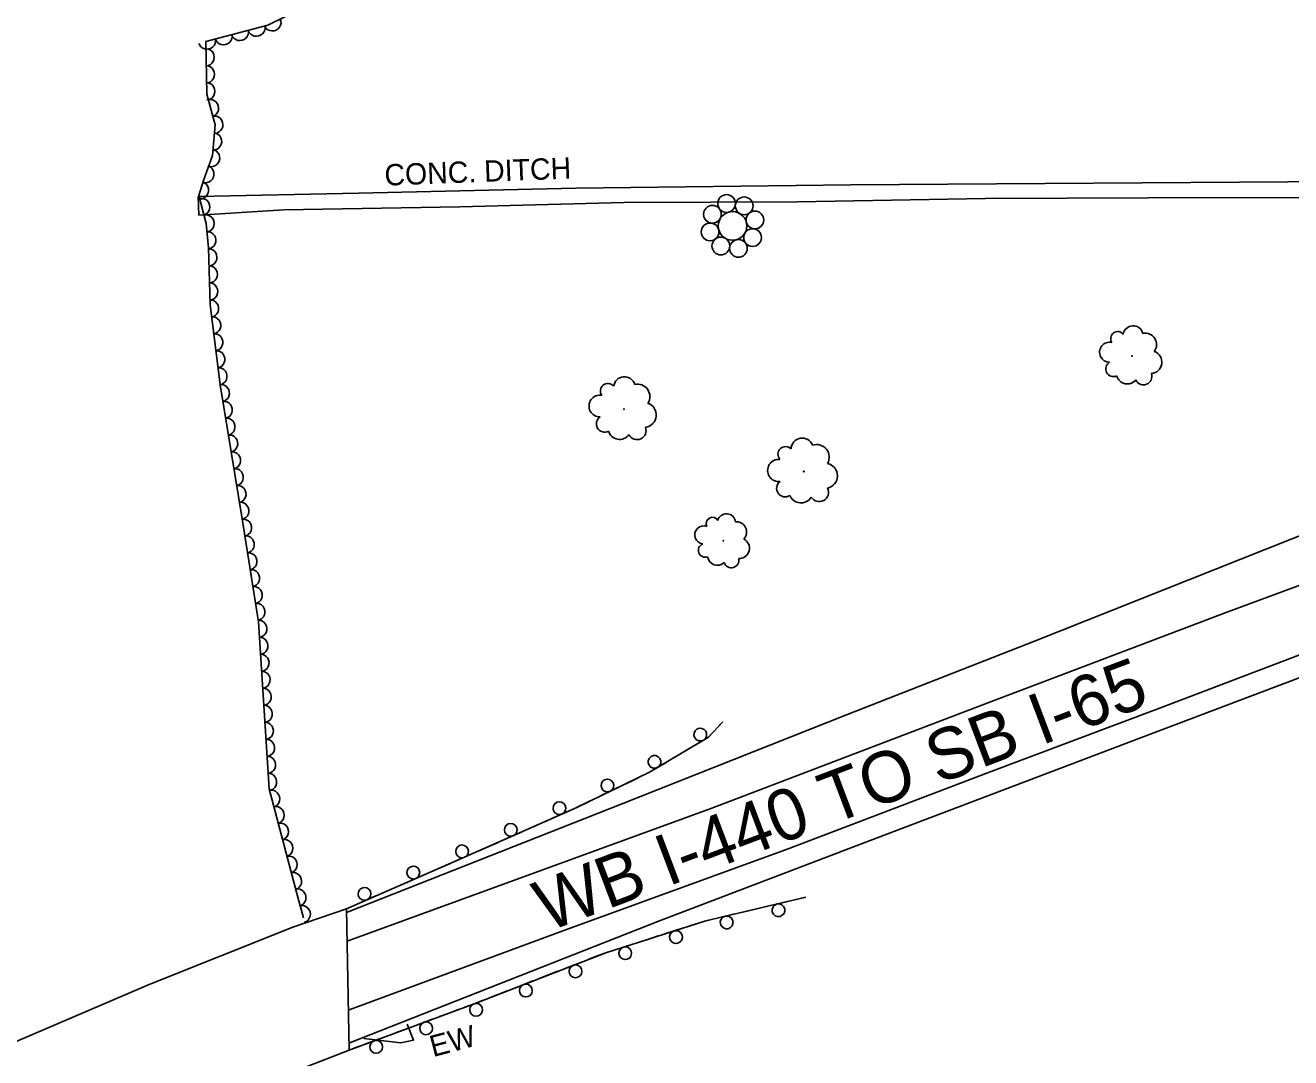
# Model space of a CAD drawing. Extents: x 1722896 to 1754269, y 648279 to 666297.
# Drawn here: x 1740587.2 to 1740884.1, y 650198.2 to 650440.4 of the extents above; entities that cross this region are included whole.
import ezdxf

# ---------------------------------------------------------------- set-up
doc = ezdxf.new("R2010")
doc.units = 0
for name, color, linetype in [('DESIGN - CENTERLINE - Proposed', 7, 'Continuous'), ('DESIGN - SCRATCH - User 1', 7, 'Continuous'), ('DESIGN - SHEET - Linework', 7, 'Continuous'), ('SURVEY - CENTERLINE - Preliminary Text', 7, 'Continuous'), ('SURVEY - CONTOURS - Intermediate with optional Text', 7, 'Continuous'), ('SURVEY - DTM - Breaklines', 7, 'Continuous'), ('SURVEY - VEGETATION - Features with Text', 7, 'Continuous')]:
    doc.layers.add(name, color=color, linetype=linetype)

msp = doc.modelspace()

# ---------------------------------------------------------------- linework, layer by layer
at = {"layer": 'DESIGN - CENTERLINE - Proposed'}
for points in [[(1740627.86, 650395.84), (1740627.75, 650400.25), (1740665.34, 650401.04), (1740716.36, 650402.17), (1740780.93, 650402.98), (1740894.88, 650403.73), (1740946.85, 650403.68), (1740978.67, 650404.64), (1740978.46, 650400.26), (1740936.5, 650399.51), (1740896.15, 650400.03), (1740850.62, 650399.94), (1740812.5, 650399.74), (1740768.4, 650399.01), (1740727.6, 650398.81), (1740689.13, 650397.79), (1740647.85, 650397.07), (1740627.86, 650395.84)], [(1740662.52, 650233.15), (1740663.16, 650200.01), (1740630.55, 650187.27), (1740595.41, 650172.31), (1740559.34, 650156.77), (1740522, 650139.26), (1740496.09, 650125.66), (1740448.04, 650098.94), (1740444.7, 650133.58), (1740463.81, 650144.23), (1740484.88, 650155.58), (1740515.36, 650171.44), (1740545.94, 650185.25), (1740584.46, 650201.74), (1740616.25, 650215.36), (1740649.96, 650228.86), (1740662.52, 650233.15)], [(1740666.59, 650202.73), (1740675.28, 650201.67), (1740678.31, 650202.34), (1740676.76, 650206.1)]]:
    msp.add_lwpolyline(points, dxfattribs=at)
at = {"layer": 'DESIGN - SCRATCH - User 1'}
for points in [[(1740750.84, 650276.97), (1740747.48, 650273.4), (1740733.65, 650265.16), (1740716.58, 650256.91), (1740689.01, 650244.67), (1740662.52, 650233.15)], [(1740750.84, 650276.97), (1740749.23, 650275.26)], [(1740748.13, 650274.09), (1740747.48, 650273.4), (1740744.34, 650271.53)], [(1740740.95, 650269.51), (1740738.93, 650268.31)], [(1740742.97, 650270.71), (1740740.95, 650269.51)], [(1740737.56, 650267.49), (1740733.65, 650265.16), (1740733.6, 650265.14)], [(1740730.05, 650263.42), (1740727.93, 650262.4)], [(1740732.16, 650264.45), (1740730.05, 650263.42)], [(1740720.91, 650259), (1740718.79, 650257.98)], [(1740726.49, 650261.7), (1740722.35, 650259.7)], [(1740715.22, 650256.3), (1740711.01, 650254.44)], [(1740718.79, 650257.98), (1740716.68, 650256.96)], [(1740709.55, 650253.79), (1740707.4, 650252.83)], [(1740703.79, 650251.23), (1740699.59, 650249.36)], [(1740707.4, 650252.83), (1740705.26, 650251.88)], [(1740695.98, 650247.76), (1740693.83, 650246.81)], [(1740698.13, 650248.72), (1740695.98, 650247.76)], [(1740692.37, 650246.16), (1740689.01, 650244.67), (1740688.16, 650244.3)], [(1740684.54, 650242.72), (1740682.38, 650241.79)], [(1740686.69, 650243.66), (1740684.54, 650242.72)], [(1740675.23, 650238.68), (1740673.08, 650237.74)], [(1740680.92, 650241.15), (1740676.7, 650239.31)], [(1740663.16, 650200.01), (1740692.71, 650210.94), (1740723.38, 650222.84), (1740746.87, 650230.31), (1740770.32, 650235.86)], [(1740669.45, 650236.16), (1740665.24, 650234.33)], [(1740673.08, 650237.74), (1740670.92, 650236.8)], [(1740767.4, 650235.17), (1740769.68, 650235.71)], [(1740769.68, 650235.71), (1740770.32, 650235.86)], [(1740663.77, 650233.69), (1740662.52, 650233.15)], [(1740755.23, 650232.29), (1740757.52, 650232.83)], [(1740757.52, 650232.83), (1740759.81, 650233.37)], [(1740761.36, 650233.74), (1740765.84, 650234.8)], [(1740743.15, 650229.13), (1740745.39, 650229.84)], [(1740745.39, 650229.84), (1740746.87, 650230.31), (1740747.64, 650230.49)], [(1740749.2, 650230.86), (1740753.68, 650231.92)], [(1740733.48, 650226.05), (1740735.72, 650226.76)], [(1740737.24, 650227.25), (1740741.62, 650228.64)], [(1740725.33, 650223.46), (1740729.71, 650224.85)], [(1740731.24, 650225.34), (1740733.48, 650226.05)], [(1740713.63, 650219.06), (1740717.92, 650220.72)], [(1740719.41, 650221.3), (1740721.6, 650222.15)], [(1740721.6, 650222.15), (1740723.38, 650222.84), (1740723.8, 650222.97)], [(1740707.76, 650216.78), (1740709.95, 650217.63)], [(1740709.95, 650217.63), (1740712.14, 650218.48)], [(1740701.98, 650214.54), (1740706.27, 650216.2)], [(1740690.31, 650210.05), (1740692.71, 650210.94), (1740694.61, 650211.68)], [(1740696.11, 650212.26), (1740698.3, 650213.11)], [(1740698.3, 650213.11), (1740700.49, 650213.96)], [(1740684.4, 650207.86), (1740686.61, 650208.68)], [(1740686.61, 650208.68), (1740688.81, 650209.49)], [(1740678.59, 650205.71), (1740682.9, 650207.31)], [(1740666.86, 650201.38), (1740671.18, 650202.97)], [(1740672.68, 650203.53), (1740674.88, 650204.34)], [(1740674.88, 650204.34), (1740677.09, 650205.16)], [(1740663.16, 650200.01), (1740665.36, 650200.82)]]:
    msp.add_lwpolyline(points, dxfattribs=at)
for centre, start, end in [((1740745.57, 650274.01), 54.0377, 54.0279), ((1740734.83, 650267.61), 54.0377, 54.0279), ((1740723.79, 650262.06), 49.0716, 49.0617), ((1740712.53, 650256.75), 47.1985, 47.1887), ((1740701.1, 650251.68), 47.1985, 47.1887), ((1740689.68, 650246.61), 47.1985, 47.1887), ((1740678.23, 650241.62), 46.7695, 46.7597), ((1740666.77, 650236.63), 46.7695, 46.7597), ((1740763.93, 650232.81), 216.5791, 216.5693), ((1740751.76, 650229.93), 216.5791, 216.5693), ((1740739.87, 650226.51), 220.9017, 220.8919), ((1740727.95, 650222.72), 220.9017, 220.8919), ((1740716.3, 650218.48), 224.471, 224.4612), ((1740704.64, 650213.96), 224.471, 224.4612), ((1740692.97, 650209.43), 223.5622, 223.5524), ((1740681.24, 650205.1), 223.5622, 223.5524), ((1740669.52, 650200.76), 223.5622, 223.5524)]:
    msp.add_arc(centre, 1.5, start, end, dxfattribs=at)
at = {"layer": 'SURVEY - CENTERLINE - Preliminary Text'}
for points in [[(1740663.17, 650209.42), (1740713.57, 650228.05), (1740766.17, 650247.21), (1740812.55, 650264.89), (1740853.54, 650280.29), (1740905.78, 650300.18), (1740959.47, 650320.23), (1740995.08, 650333.53), (1741032.4, 650347.65), (1741088.13, 650369.35), (1741132.66, 650386.99), (1741174.51, 650403.66), (1741221.85, 650422.4), (1741271.42, 650442.46), (1741298.21, 650453.75), (1741339.91, 650472.12), (1741376.6, 650489.58), (1741422.55, 650513.01), (1741459.41, 650533.06), (1741507.34, 650560.9), (1741543.13, 650583.79), (1741582.43, 650611.1), (1741628.71, 650644.85)], [(1740663.13, 650201.64), (1740736, 650230.35), (1740787.09, 650249.79), (1740849.11, 650273.33), (1740903.51, 650293.92), (1740968.45, 650318.23), (1741033.79, 650343.14), (1741135.2, 650383), (1741202.49, 650409.84), (1741271.19, 650437.21), (1741323.78, 650459.7), (1741361.81, 650477.33), (1741431.55, 650513.04), (1741508.09, 650556.62), (1741549.75, 650583.15), (1741604.41, 650621.02), (1741630.49, 650640.99)], [(1741237.06, 650445.42), (1741192.07, 650427.28), (1741146.67, 650409.14), (1741087.51, 650385.09), (1741037.52, 650365.98), (1740981.07, 650344.41), (1740927.31, 650324.24), (1740869.39, 650302.79), (1740813.26, 650281.52), (1740748.28, 650256.74), (1740662.67, 650225.55)], [(1740662.54, 650232.23), (1740726.97, 650257.69), (1740779.86, 650278.67), (1740824, 650295.91), (1740896.81, 650324.86), (1740959.33, 650350.08), (1741022.4, 650376.26), (1741085.9, 650404.28), (1741131.27, 650423.85), (1741130.7, 650431.62)]]:
    msp.add_lwpolyline(points, dxfattribs=at)
at = {"layer": 'SURVEY - DTM - Breaklines'}
for centre, radius in [((1740751.74, 650398.59), 2.08), ((1740755.87, 650398.04), 2.08), ((1740748.42, 650396.06), 2.08), ((1740753.14, 650393.33), 3.36), ((1740758.39, 650394.73), 2.08), ((1740747.87, 650391.93), 2.08), ((1740757.84, 650390.6), 2.08), ((1740750.4, 650388.62), 2.08), ((1740754.53, 650388.07), 2.08)]:
    msp.add_circle(centre, radius, dxfattribs=at)
at = {"layer": 'SURVEY - VEGETATION - Features with Text'}
msp.add_lwpolyline([(1740651.88, 650444.28), (1740644.06, 650440.39), (1740629.56, 650436.6), (1740629.78, 650424.27), (1740631.69, 650417.08), (1740631.14, 650409.83), (1740629.02, 650404.01), (1740627.89, 650400.45), (1740629.63, 650393.89), (1740630.2, 650388.22), (1740630.55, 650374.9), (1740632.89, 650356.02), (1740638.06, 650324.63), (1740641.87, 650300.47), (1740644.39, 650261.3), (1740650.91, 650236.74), (1740652.43, 650230.99)], dxfattribs=at)
for centre, radius in [((1740846.87, 650362.82), 0.0826), ((1740727.66, 650350.35), 0.0886), ((1740769.85, 650335.72), 0.0913), ((1740750.97, 650319.48), 0.0743)]:
    msp.add_circle(centre, radius, dxfattribs=at)
for centre, radius, start, end in [((1740847.15, 650367.54), 2.37, 14.439, 171.2279), ((1740841.63, 650363.7), 2.36, 76.5758, 269.9955), ((1740843.51, 650366.93), 1.62, 36.5552, 215.3008), ((1740849.95, 650365.49), 2.7, 323.4917, 101.016), ((1740851.21, 650361.36), 2.68, 274.3876, 70.2261), ((1740842.51, 650359.77), 1.8, 119.1945, 296.5137), ((1740727.76, 650355.42), 2.54, 16.6955, 173.4845), ((1740845.78, 650358.8), 2.55, 194.4816, 321.3272), ((1740849.56, 650358.03), 1.98, 204.6405, 19.6408), ((1740723.87, 650354.62), 1.74, 38.8117, 217.5573), ((1740730.85, 650353.34), 2.89, 325.7483, 103.2725), ((1740722, 650351.07), 2.54, 78.8324, 272.2521), ((1740732.38, 650348.97), 2.88, 276.6441, 72.4826), ((1740723.11, 650346.89), 1.93, 121.4511, 298.7702), ((1740726.65, 650345.98), 2.73, 196.7381, 323.5838), ((1740730.74, 650345.32), 2.12, 206.897, 21.8973), ((1740769.5, 650340.94), 2.62, 21.612, 178.4009), ((1740765.59, 650339.77), 1.8, 43.7281, 222.4738), ((1740772.86, 650339.07), 2.98, 330.6647, 108.1889), ((1740763.98, 650335.96), 2.61, 83.7488, 277.1685), ((1740774.81, 650334.72), 2.96, 281.5605, 77.399), ((1740765.48, 650331.77), 1.99, 126.3675, 303.6866), ((1740773.46, 650330.84), 2.18, 211.8134, 26.8137), ((1740769.2, 650331.16), 2.81, 201.6545, 328.5002), ((1740748.41, 650323.52), 1.46, 29.7374, 208.483), ((1740751.72, 650323.67), 2.13, 7.6212, 164.4101), ((1740746.39, 650320.83), 2.12, 69.7581, 263.1777), ((1740754.01, 650321.54), 2.42, 316.674, 94.1982), ((1740746.75, 650317.22), 1.62, 112.3767, 289.6959), ((1740754.69, 650317.72), 2.41, 267.5698, 63.4083), ((1740749.56, 650316.01), 2.29, 187.6638, 314.5094), ((1740752.86, 650314.92), 1.78, 197.8227, 12.823)]:
    msp.add_arc(centre, radius, start, end, dxfattribs=at)
for centre, major_axis in [((1740641.44, 650439.71), (-1.93, -0.51)), ((1740645.22, 650440.97), (-1.79, -0.89)), ((1740629.83, 650436.67), (-1.93, -0.51)), ((1740633.7, 650437.68), (-1.93, -0.51)), ((1740637.57, 650438.69), (-1.93, -0.51)), ((1740629.62, 650432.88), (0.04, -2)), ((1740629.69, 650428.88), (0.04, -2)), ((1740629.77, 650424.88), (0.04, -2)), ((1740630.65, 650421), (0.51, -1.93)), ((1740631.67, 650417.13), (0.51, -1.93)), ((1740631.39, 650413.15), (-0.15, -1.99)), ((1740630.91, 650409.2), (-0.68, -1.88)), ((1740629.54, 650405.44), (-0.68, -1.88)), ((1740628.27, 650401.65), (-0.61, -1.91)), ((1740628.59, 650397.8), (0.51, -1.93)), ((1740629.62, 650393.93), (0.51, -1.93)), ((1740630.02, 650389.95), (0.2, -1.99)), ((1740630.26, 650385.96), (0.05, -2)), ((1740630.36, 650381.96), (0.05, -2)), ((1740630.47, 650377.96), (0.05, -2)), ((1740630.66, 650373.97), (0.25, -1.98)), ((1740631.16, 650370), (0.25, -1.98)), ((1740631.65, 650366.03), (0.25, -1.98)), ((1740632.14, 650362.06), (0.25, -1.98)), ((1740632.63, 650358.09), (0.25, -1.98)), ((1740633.2, 650354.13), (0.33, -1.97)), ((1740633.85, 650350.19), (0.33, -1.97)), ((1740634.5, 650346.24), (0.33, -1.97)), ((1740635.15, 650342.29), (0.33, -1.97)), ((1740635.8, 650338.35), (0.33, -1.97)), ((1740636.45, 650334.4), (0.33, -1.97)), ((1740637.1, 650330.45), (0.33, -1.97)), ((1740637.75, 650326.51), (0.33, -1.97)), ((1740638.38, 650322.56), (0.31, -1.98)), ((1740639.01, 650318.61), (0.31, -1.98)), ((1740639.63, 650314.66), (0.31, -1.98)), ((1740640.25, 650310.7), (0.31, -1.98)), ((1740640.88, 650306.75), (0.31, -1.98)), ((1740641.5, 650302.8), (0.31, -1.98)), ((1740641.97, 650298.83), (0.13, -2)), ((1740642.23, 650294.84), (0.13, -2)), ((1740642.49, 650290.85), (0.13, -2)), ((1740642.74, 650286.86), (0.13, -2)), ((1740643, 650282.87), (0.13, -2)), ((1740643.26, 650278.88), (0.13, -2)), ((1740643.51, 650274.88), (0.13, -2)), ((1740643.77, 650270.89), (0.13, -2)), ((1740644.03, 650266.9), (0.13, -2)), ((1740644.28, 650262.91), (0.13, -2)), ((1740645, 650258.99), (0.51, -1.93)), ((1740646.03, 650255.13), (0.51, -1.93)), ((1740647.05, 650251.26), (0.51, -1.93)), ((1740648.08, 650247.39), (0.51, -1.93)), ((1740649.1, 650243.53), (0.51, -1.93)), ((1740650.13, 650239.66), (0.51, -1.93)), ((1740651.16, 650235.8), (0.51, -1.93)), ((1740652.18, 650231.93), (0.51, -1.93))]:
    msp.add_ellipse(centre, major_axis=major_axis, ratio=0.940188, start_param=0, end_param=3.141593, dxfattribs=at)

# ---------------------------------------------------------------- texts
at = {"layer": 'DESIGN - SHEET - Linework'}
msp.add_text('WB I-440 TO SB I-65', height=12, rotation=20.6914, dxfattribs=at).set_placement((1740709.61, 650227.62))
at = {"layer": 'SURVEY - CONTOURS - Intermediate with optional Text'}
for s, rotation, p in [('CONC. DITCH', 2.1968, (1740671.55, 650402.77)), ('EW', 14.8586, (1740682.86, 650198.33))]:
    msp.add_text(s, height=5, rotation=rotation, dxfattribs=at).set_placement(p)

doc.saveas('drawing.dxf')
